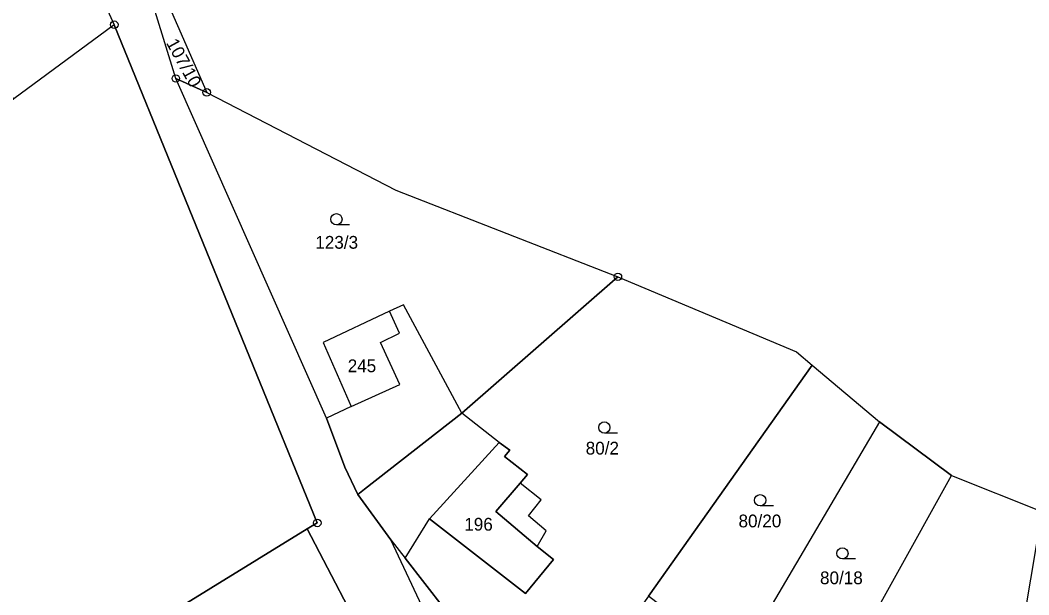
# Model space of a CAD drawing. Extents: x -654083 to -650132, y -1099819 to -1096699.
# Drawn here: x -652484.8 to -652350.7, y -1097811 to -1097734.5 of the extents above; entities that cross this region are included whole.
import ezdxf

# ---------------------------------------------------------------- set-up
doc = ezdxf.new("R2010")
doc.units = 0
for name, color, linetype in [('Geodetické body', 7, 'Continuous'), ('Hranice - vnitř_ kresba', 7, 'Continuous'), ('Obvody jako plochy', 7, 'Continuous'), ('Parcelní čísla', 7, 'Continuous'), ('Značky kultur', 7, 'Continuous')]:
    doc.layers.add(name, color=color, linetype=linetype)

msp = doc.modelspace()

# ---------------------------------------------------------------- linework, layer by layer
at = {"layer": 'Geodetické body'}
for centre, radius in [((-652472.31, -1097735.13), 0.5), ((-652472.31, -1097735.13), 0.001), ((-652464.12, -1097742.29), 0.5), ((-652464.12, -1097742.29), 0.001), ((-652460.01, -1097744.14), 0.5), ((-652460.01, -1097744.14), 0.001), ((-652405.32, -1097768.69), 0.5), ((-652405.32, -1097768.69), 0.001), ((-652445.31, -1097801.46), 0.5), ((-652445.31, -1097801.46), 0.001)]:
    msp.add_circle(centre, radius, dxfattribs=at)
at = {"layer": 'Hranice - vnitř_ kresba'}
for p, q in [((-652434.37, -1097776.18), (-652435.71, -1097773.28)), ((-652436.9, -1097777.43), (-652434.37, -1097776.18)), ((-652434.31, -1097783.02), (-652436.9, -1097777.43)), ((-652440.78, -1097785.94), (-652434.31, -1097783.02)), ((-652430.36, -1097800.91), (-652421.1, -1097790.74)), ((-652421.57, -1097799.93), (-652418.34, -1097796.15)), ((-652416.04, -1097804.59), (-652421.57, -1097799.93))]:
    msp.add_line(p, q, dxfattribs=at)
at = {"layer": 'Obvody jako plochy'}
for points in [[(-652476.86, -1097725.12), (-652472.31, -1097735.13), (-652473.35, -1097735.9), (-652485.69, -1097745.02), (-652624.58, -1097653.61), (-652599.31, -1097646.89), (-652594.2, -1097650.41), (-652592.38, -1097647.7)], [(-652460.01, -1097744.14), (-652464.12, -1097742.29), (-652472.02, -1097716.63)], [(-652498.55, -1097834.17), (-652446.65, -1097802.26), (-652445.31, -1097801.46), (-652472.31, -1097735.13), (-652473.35, -1097735.9), (-652485.69, -1097745.02), (-652544.27, -1097792.84)], [(-652444.54, -1097777.42), (-652440.78, -1097785.94), (-652444.07, -1097787.49), (-652464.12, -1097742.29), (-652460.01, -1097744.14), (-652434.87, -1097757.15), (-652405.32, -1097768.69), (-652426.06, -1097786.86), (-652433.84, -1097772.4), (-652435.71, -1097773.28)], [(-652379.48, -1097780.45), (-652401.26, -1097811.21), (-652412.92, -1097827.67), (-652420.53, -1097823), (-652433.6, -1097806.15), (-652430.36, -1097800.91), (-652417.6, -1097810.84), (-652413.9, -1097806.33), (-652416.04, -1097804.59), (-652414.87, -1097802.5), (-652417.21, -1097800.53), (-652415.53, -1097798.38), (-652418.34, -1097796.15), (-652417.34, -1097794.99), (-652420.39, -1097792.61), (-652419.7, -1097791.77), (-652421.1, -1097790.74), (-652426.06, -1097786.86), (-652405.32, -1097768.69), (-652381.57, -1097778.69)], [(-652439.93, -1097797.69), (-652439.03, -1097796.98), (-652426.06, -1097786.86), (-652433.84, -1097772.4), (-652435.71, -1097773.28), (-652444.54, -1097777.42), (-652440.78, -1097785.94), (-652444.07, -1097787.49), (-652441.64, -1097794.05)], [(-652440.78, -1097785.94), (-652434.31, -1097783.02), (-652436.9, -1097777.43), (-652434.37, -1097776.18), (-652435.71, -1097773.28), (-652444.54, -1097777.42)], [(-652370.5, -1097787.99), (-652389.49, -1097820.24), (-652401.26, -1097811.21), (-652379.48, -1097780.45)], [(-652435.51, -1097803.7), (-652433.6, -1097806.15), (-652430.36, -1097800.91), (-652417.6, -1097810.84), (-652413.9, -1097806.33), (-652416.04, -1097804.59), (-652414.87, -1097802.5), (-652417.21, -1097800.53), (-652415.53, -1097798.38), (-652418.34, -1097796.15), (-652417.34, -1097794.99), (-652420.39, -1097792.61), (-652419.7, -1097791.77), (-652421.1, -1097790.74), (-652426.06, -1097786.86), (-652439.03, -1097796.98), (-652439.93, -1097797.69)], [(-652376.56, -1097823.27), (-652360.94, -1097795.15), (-652370.5, -1097787.99), (-652389.49, -1097820.24), (-652379.15, -1097827.93)], [(-652417.6, -1097810.84), (-652430.36, -1097800.91), (-652421.1, -1097790.74), (-652419.7, -1097791.77), (-652420.39, -1097792.61), (-652417.34, -1097794.99), (-652418.34, -1097796.15), (-652421.57, -1097799.93), (-652416.04, -1097804.59), (-652413.9, -1097806.33)], [(-652348.92, -1097799.91), (-652356.49, -1097845.22), (-652376.96, -1097851.32), (-652381.36, -1097840.85), (-652377.38, -1097843.7), (-652376.02, -1097843.57), (-652370.69, -1097847.86), (-652366.72, -1097842.98), (-652367.85, -1097842.01), (-652361.76, -1097831.84), (-652376.56, -1097823.27), (-652360.94, -1097795.15)], [(-652345.07, -1097842.82), (-652333.27, -1097839.84), (-652323.69, -1097812.92), (-652334.65, -1097806.31), (-652348.92, -1097799.91), (-652356.49, -1097845.22)], [(-652440.48, -1097820.42), (-652438, -1097818.84), (-652446.65, -1097802.26), (-652498.55, -1097834.17), (-652500.72, -1097835.3), (-652484.26, -1097848.66), (-652475.91, -1097843.07)], [(-652398.51, -1097848.89), (-652406, -1097844.06), (-652419.57, -1097837.69), (-652435.51, -1097803.7), (-652433.6, -1097806.15), (-652420.53, -1097823), (-652412.92, -1097827.67), (-652392.87, -1097852.52)]]:
    msp.add_lwpolyline(points, close=True, dxfattribs=at)
for points in [[(-652476.86, -1097725.12), (-652472.31, -1097735.13), (-652445.31, -1097801.46), (-652446.65, -1097802.26), (-652438, -1097818.84), (-652436.68, -1097818.08), (-652433.03, -1097825.11), (-652430.66, -1097826.6), (-652431.52, -1097828.02), (-652429.17, -1097833.37), (-652421.32, -1097836.9), (-652419.57, -1097837.69), (-652435.51, -1097803.7), (-652439.93, -1097797.69), (-652441.64, -1097794.05), (-652444.07, -1097787.49), (-652464.12, -1097742.29), (-652472.02, -1097716.63)], [(-652472.02, -1097716.63), (-652460.01, -1097744.14), (-652434.87, -1097757.15), (-652405.32, -1097768.69), (-652381.57, -1097778.69), (-652379.48, -1097780.45), (-652370.5, -1097787.99), (-652360.94, -1097795.15), (-652348.92, -1097799.91), (-652334.65, -1097806.31), (-652323.69, -1097812.92), (-652308.85, -1097821.25), (-652307.73, -1097821.39), (-652290.89, -1097823.55), (-652271.43, -1097826.59), (-652249.5, -1097819.46), (-652242.75, -1097809.8), (-652239.86, -1097791.13), (-652240.15, -1097769.45), (-652235, -1097732.2)]]:
    msp.add_lwpolyline(points, dxfattribs=at)
at = {"layer": 'Značky kultur'}
for p, q in [((-652441.01, -1097761.78), (-652442.76, -1097761.78)), ((-652405.37, -1097789.5), (-652407.12, -1097789.5)), ((-652384.64, -1097799.19), (-652386.39, -1097799.19)), ((-652373.7, -1097806.25), (-652375.45, -1097806.25))]:
    msp.add_line(p, q, dxfattribs=at)
for centre in [(-652442.76, -1097761.03), (-652407.12, -1097788.75), (-652386.39, -1097798.44), (-652375.45, -1097805.5)]:
    msp.add_circle(centre, 0.75, dxfattribs=at)

# ---------------------------------------------------------------- texts
at = {"layer": 'Parcelní čísla'}
msp.add_text('107/10', height=1.7, rotation=298.683, dxfattribs=at).set_placement((-652465.46, -1097737.55))
for s, p in [('123/3', (-652445.57, -1097764.95)), ('245', (-652441.26, -1097781.39)), ('80/2', (-652409.6, -1097792.35)), ('80/20', (-652389.27, -1097802.04)), ('196', (-652425.75, -1097802.48)), ('80/18', (-652378.43, -1097809.61))]:
    msp.add_text(s, height=1.7, dxfattribs=at).set_placement(p)

doc.saveas('drawing.dxf')
